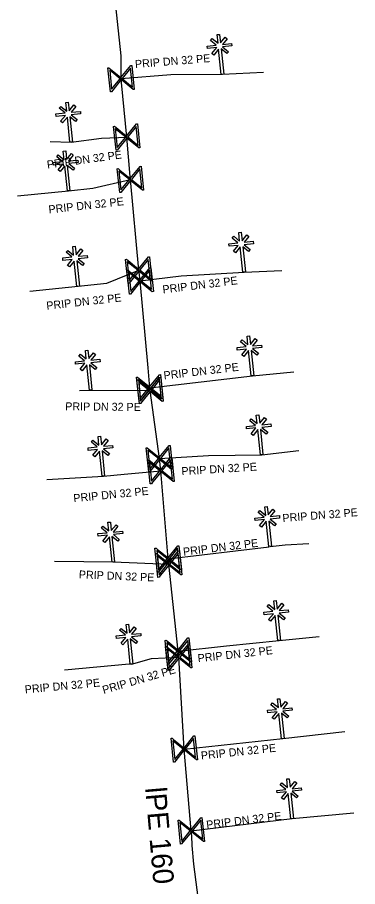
# Model space of a CAD drawing. Extents: x -643842 to -636370, y -1119190 to -1110210.
# Drawn here: x -641025.8 to -641004.5, y -1114491.5 to -1114437.2 of the extents above; entities that cross this region are included whole.
import ezdxf

# ---------------------------------------------------------------- set-up
doc = ezdxf.new("R2010")
doc.units = 0
for name, color, linetype in [('2', 7, 'Continuous'), ('22', 7, 'Continuous'), ('Level 16', 7, 'Continuous'), ('Level 20', 7, 'Continuous'), ('Level 21', 7, 'Continuous'), ('Level 23', 7, 'Continuous')]:
    doc.layers.add(name, color=color, linetype=linetype)

msp = doc.modelspace()

# ---------------------------------------------------------------- linework, layer by layer
at = {"layer": '2'}
for points in [[(-641013.218, -1114438.768), (-641013.274, -1114438.231), (-641013.119, -1114438.215), (-641013.063, -1114438.747), (-641012.769, -1114438.382), (-641012.648, -1114438.482), (-641012.94, -1114438.843), (-641012.367, -1114438.784), (-641012.351, -1114438.939), (-641012.934, -1114439), (-641012.565, -1114439.298), (-641012.663, -1114439.418), (-641013.024, -1114439.127), (-641012.86, -1114440.702), (-641013.015, -1114440.718), (-641013.18, -1114439.138), (-641013.476, -1114439.505), (-641013.597, -1114439.406), (-641013.299, -1114439.038), (-641013.881, -1114439.098), (-641013.897, -1114438.943), (-641013.325, -1114438.883), (-641013.685, -1114438.591), (-641013.587, -1114438.47), (-641013.218, -1114438.768)], [(-641022.668, -1114443.008), (-641022.724, -1114442.471), (-641022.569, -1114442.455), (-641022.513, -1114442.987), (-641022.219, -1114442.622), (-641022.098, -1114442.722), (-641022.39, -1114443.083), (-641021.817, -1114443.024), (-641021.801, -1114443.179), (-641022.384, -1114443.24), (-641022.015, -1114443.538), (-641022.113, -1114443.658), (-641022.474, -1114443.367), (-641022.31, -1114444.942), (-641022.465, -1114444.958), (-641022.63, -1114443.378), (-641022.926, -1114443.745), (-641023.047, -1114443.646), (-641022.749, -1114443.278), (-641023.331, -1114443.338), (-641023.347, -1114443.183), (-641022.775, -1114443.123), (-641023.135, -1114442.831), (-641023.037, -1114442.71), (-641022.668, -1114443.008)], [(-641022.828, -1114446.048), (-641022.884, -1114445.511), (-641022.729, -1114445.495), (-641022.673, -1114446.027), (-641022.379, -1114445.662), (-641022.258, -1114445.762), (-641022.55, -1114446.123), (-641021.977, -1114446.064), (-641021.961, -1114446.219), (-641022.544, -1114446.28), (-641022.175, -1114446.578), (-641022.273, -1114446.698), (-641022.634, -1114446.407), (-641022.47, -1114447.982), (-641022.625, -1114447.998), (-641022.79, -1114446.418), (-641023.086, -1114446.785), (-641023.207, -1114446.686), (-641022.909, -1114446.318), (-641023.491, -1114446.378), (-641023.507, -1114446.223), (-641022.935, -1114446.163), (-641023.295, -1114445.871), (-641023.197, -1114445.75), (-641022.828, -1114446.048)], [(-641011.868, -1114451.128), (-641011.924, -1114450.591), (-641011.769, -1114450.575), (-641011.713, -1114451.107), (-641011.419, -1114450.742), (-641011.298, -1114450.842), (-641011.59, -1114451.203), (-641011.017, -1114451.144), (-641011.001, -1114451.299), (-641011.584, -1114451.36), (-641011.215, -1114451.658), (-641011.313, -1114451.778), (-641011.674, -1114451.487), (-641011.51, -1114453.062), (-641011.665, -1114453.078), (-641011.83, -1114451.498), (-641012.126, -1114451.865), (-641012.247, -1114451.766), (-641011.949, -1114451.398), (-641012.531, -1114451.458), (-641012.547, -1114451.303), (-641011.975, -1114451.243), (-641012.335, -1114450.951), (-641012.237, -1114450.83), (-641011.868, -1114451.128)], [(-641022.238, -1114452.008), (-641022.294, -1114451.471), (-641022.139, -1114451.455), (-641022.083, -1114451.987), (-641021.789, -1114451.622), (-641021.668, -1114451.722), (-641021.96, -1114452.083), (-641021.387, -1114452.024), (-641021.371, -1114452.179), (-641021.954, -1114452.24), (-641021.585, -1114452.538), (-641021.683, -1114452.658), (-641022.044, -1114452.367), (-641021.88, -1114453.942), (-641022.035, -1114453.958), (-641022.2, -1114452.378), (-641022.496, -1114452.745), (-641022.617, -1114452.646), (-641022.319, -1114452.278), (-641022.901, -1114452.338), (-641022.917, -1114452.183), (-641022.345, -1114452.123), (-641022.705, -1114451.831), (-641022.607, -1114451.71), (-641022.238, -1114452.008)], [(-641011.348, -1114457.608), (-641011.404, -1114457.071), (-641011.249, -1114457.055), (-641011.193, -1114457.587), (-641010.899, -1114457.222), (-641010.778, -1114457.322), (-641011.07, -1114457.683), (-641010.497, -1114457.624), (-641010.481, -1114457.779), (-641011.064, -1114457.84), (-641010.695, -1114458.138), (-641010.793, -1114458.258), (-641011.154, -1114457.967), (-641010.99, -1114459.542), (-641011.145, -1114459.558), (-641011.31, -1114457.978), (-641011.606, -1114458.345), (-641011.727, -1114458.246), (-641011.429, -1114457.878), (-641012.011, -1114457.938), (-641012.027, -1114457.783), (-641011.455, -1114457.723), (-641011.815, -1114457.431), (-641011.717, -1114457.31), (-641011.348, -1114457.608)], [(-641021.448, -1114458.498), (-641021.504, -1114457.961), (-641021.349, -1114457.945), (-641021.293, -1114458.477), (-641020.999, -1114458.112), (-641020.878, -1114458.212), (-641021.17, -1114458.573), (-641020.597, -1114458.514), (-641020.581, -1114458.669), (-641021.164, -1114458.73), (-641020.795, -1114459.028), (-641020.893, -1114459.148), (-641021.254, -1114458.857), (-641021.09, -1114460.432), (-641021.245, -1114460.448), (-641021.41, -1114458.868), (-641021.706, -1114459.235), (-641021.827, -1114459.136), (-641021.529, -1114458.768), (-641022.111, -1114458.828), (-641022.127, -1114458.673), (-641021.555, -1114458.613), (-641021.915, -1114458.321), (-641021.817, -1114458.2), (-641021.448, -1114458.498)], [(-641010.768, -1114462.538), (-641010.824, -1114462.001), (-641010.669, -1114461.985), (-641010.613, -1114462.517), (-641010.319, -1114462.152), (-641010.198, -1114462.252), (-641010.49, -1114462.613), (-641009.917, -1114462.554), (-641009.901, -1114462.709), (-641010.484, -1114462.77), (-641010.115, -1114463.068), (-641010.213, -1114463.188), (-641010.574, -1114462.897), (-641010.41, -1114464.472), (-641010.565, -1114464.488), (-641010.73, -1114462.908), (-641011.026, -1114463.275), (-641011.147, -1114463.176), (-641010.849, -1114462.808), (-641011.431, -1114462.868), (-641011.447, -1114462.713), (-641010.875, -1114462.653), (-641011.235, -1114462.361), (-641011.137, -1114462.24), (-641010.768, -1114462.538)], [(-641020.658, -1114463.878), (-641020.714, -1114463.341), (-641020.559, -1114463.325), (-641020.503, -1114463.857), (-641020.209, -1114463.492), (-641020.088, -1114463.592), (-641020.38, -1114463.953), (-641019.807, -1114463.894), (-641019.791, -1114464.049), (-641020.374, -1114464.11), (-641020.005, -1114464.408), (-641020.103, -1114464.528), (-641020.464, -1114464.237), (-641020.3, -1114465.812), (-641020.455, -1114465.828), (-641020.62, -1114464.248), (-641020.916, -1114464.615), (-641021.037, -1114464.516), (-641020.739, -1114464.148), (-641021.321, -1114464.208), (-641021.337, -1114464.053), (-641020.765, -1114463.993), (-641021.125, -1114463.701), (-641021.027, -1114463.58), (-641020.658, -1114463.878)], [(-641010.238, -1114468.268), (-641010.294, -1114467.731), (-641010.139, -1114467.715), (-641010.083, -1114468.247), (-641009.789, -1114467.882), (-641009.668, -1114467.982), (-641009.96, -1114468.343), (-641009.387, -1114468.284), (-641009.371, -1114468.439), (-641009.954, -1114468.5), (-641009.585, -1114468.798), (-641009.683, -1114468.918), (-641010.044, -1114468.627), (-641009.88, -1114470.202), (-641010.035, -1114470.218), (-641010.2, -1114468.638), (-641010.496, -1114469.005), (-641010.617, -1114468.906), (-641010.319, -1114468.538), (-641010.901, -1114468.598), (-641010.917, -1114468.443), (-641010.345, -1114468.383), (-641010.705, -1114468.091), (-641010.607, -1114467.97), (-641010.238, -1114468.268)], [(-641020.038, -1114469.238), (-641020.094, -1114468.701), (-641019.939, -1114468.685), (-641019.883, -1114469.217), (-641019.589, -1114468.852), (-641019.468, -1114468.952), (-641019.76, -1114469.313), (-641019.187, -1114469.254), (-641019.171, -1114469.409), (-641019.754, -1114469.47), (-641019.385, -1114469.768), (-641019.483, -1114469.888), (-641019.844, -1114469.597), (-641019.68, -1114471.172), (-641019.835, -1114471.188), (-641020, -1114469.608), (-641020.296, -1114469.975), (-641020.417, -1114469.876), (-641020.119, -1114469.508), (-641020.701, -1114469.568), (-641020.717, -1114469.413), (-641020.145, -1114469.353), (-641020.505, -1114469.061), (-641020.407, -1114468.94), (-641020.038, -1114469.238)], [(-641009.678, -1114474.148), (-641009.734, -1114473.611), (-641009.579, -1114473.595), (-641009.523, -1114474.127), (-641009.229, -1114473.762), (-641009.108, -1114473.862), (-641009.4, -1114474.223), (-641008.827, -1114474.164), (-641008.811, -1114474.319), (-641009.394, -1114474.38), (-641009.025, -1114474.678), (-641009.123, -1114474.798), (-641009.484, -1114474.507), (-641009.32, -1114476.082), (-641009.475, -1114476.098), (-641009.64, -1114474.518), (-641009.936, -1114474.885), (-641010.057, -1114474.786), (-641009.759, -1114474.418), (-641010.341, -1114474.478), (-641010.357, -1114474.323), (-641009.785, -1114474.263), (-641010.145, -1114473.971), (-641010.047, -1114473.85), (-641009.678, -1114474.148)], [(-641018.898, -1114475.628), (-641018.954, -1114475.091), (-641018.799, -1114475.075), (-641018.743, -1114475.607), (-641018.449, -1114475.242), (-641018.328, -1114475.342), (-641018.62, -1114475.703), (-641018.047, -1114475.644), (-641018.031, -1114475.799), (-641018.614, -1114475.86), (-641018.245, -1114476.158), (-641018.343, -1114476.278), (-641018.704, -1114475.987), (-641018.54, -1114477.562), (-641018.695, -1114477.578), (-641018.86, -1114475.998), (-641019.156, -1114476.365), (-641019.277, -1114476.266), (-641018.979, -1114475.898), (-641019.561, -1114475.958), (-641019.577, -1114475.803), (-641019.005, -1114475.743), (-641019.365, -1114475.451), (-641019.267, -1114475.33), (-641018.898, -1114475.628)], [(-641009.448, -1114480.278), (-641009.504, -1114479.741), (-641009.349, -1114479.725), (-641009.293, -1114480.257), (-641008.999, -1114479.892), (-641008.878, -1114479.992), (-641009.17, -1114480.353), (-641008.597, -1114480.294), (-641008.581, -1114480.449), (-641009.164, -1114480.51), (-641008.795, -1114480.808), (-641008.893, -1114480.928), (-641009.254, -1114480.637), (-641009.09, -1114482.212), (-641009.245, -1114482.228), (-641009.41, -1114480.648), (-641009.706, -1114481.015), (-641009.827, -1114480.916), (-641009.529, -1114480.548), (-641010.111, -1114480.608), (-641010.127, -1114480.453), (-641009.555, -1114480.393), (-641009.915, -1114480.101), (-641009.817, -1114479.98), (-641009.448, -1114480.278)], [(-641008.868, -1114485.278), (-641008.924, -1114484.741), (-641008.769, -1114484.725), (-641008.713, -1114485.257), (-641008.419, -1114484.892), (-641008.298, -1114484.992), (-641008.59, -1114485.353), (-641008.017, -1114485.294), (-641008.001, -1114485.449), (-641008.584, -1114485.51), (-641008.215, -1114485.808), (-641008.313, -1114485.928), (-641008.674, -1114485.637), (-641008.51, -1114487.212), (-641008.665, -1114487.228), (-641008.83, -1114485.648), (-641009.126, -1114486.015), (-641009.247, -1114485.916), (-641008.949, -1114485.548), (-641009.531, -1114485.608), (-641009.547, -1114485.453), (-641008.975, -1114485.393), (-641009.335, -1114485.101), (-641009.237, -1114484.98), (-641008.868, -1114485.278)]]:
    msp.add_lwpolyline(points, dxfattribs=at)
at = {"layer": 'Level 16'}
for points in [[(-641019.938, -1114441.804), (-641020.094, -1114440.312), (-641020.028, -1114440.305), (-641019.931, -1114440.389), (-641019.278, -1114440.918), (-641018.667, -1114440.163), (-641018.602, -1114440.156), (-641018.446, -1114441.648), (-641018.512, -1114441.655), (-641019.265, -1114441.041), (-641019.793, -1114441.694), (-641019.873, -1114441.797), (-641019.938, -1114441.804)], [(-641019.861, -1114441.637), (-641019.333, -1114440.986), (-641019.984, -1114440.459), (-641019.861, -1114441.637)], [(-641018.679, -1114440.317), (-641019.21, -1114440.973), (-641018.556, -1114441.502), (-641018.679, -1114440.317)], [(-641019.588, -1114445.454), (-641019.744, -1114443.962), (-641019.678, -1114443.955), (-641019.581, -1114444.039), (-641018.928, -1114444.568), (-641018.317, -1114443.813), (-641018.252, -1114443.806), (-641018.096, -1114445.298), (-641018.162, -1114445.305), (-641018.915, -1114444.691), (-641019.443, -1114445.344), (-641019.523, -1114445.447), (-641019.588, -1114445.454)], [(-641019.511, -1114445.287), (-641018.983, -1114444.636), (-641019.634, -1114444.109), (-641019.511, -1114445.287)], [(-641018.329, -1114443.967), (-641018.86, -1114444.623), (-641018.206, -1114445.152), (-641018.329, -1114443.967)], [(-641019.358, -1114448.104), (-641019.514, -1114446.612), (-641019.448, -1114446.605), (-641019.351, -1114446.689), (-641018.698, -1114447.218), (-641018.087, -1114446.463), (-641018.022, -1114446.456), (-641017.866, -1114447.948), (-641017.932, -1114447.955), (-641018.685, -1114447.341), (-641019.213, -1114447.994), (-641019.293, -1114448.097), (-641019.358, -1114448.104)], [(-641018.099, -1114446.617), (-641018.63, -1114447.273), (-641017.976, -1114447.802), (-641018.099, -1114446.617)], [(-641019.281, -1114447.937), (-641018.753, -1114447.286), (-641019.404, -1114446.759), (-641019.281, -1114447.937)], [(-641018.838, -1114453.764), (-641018.994, -1114452.272), (-641018.928, -1114452.265), (-641018.831, -1114452.349), (-641018.178, -1114452.878), (-641017.567, -1114452.123), (-641017.502, -1114452.116), (-641017.346, -1114453.608), (-641017.412, -1114453.615), (-641018.165, -1114453.001), (-641018.693, -1114453.654), (-641018.773, -1114453.757), (-641018.838, -1114453.764)], [(-641018.761, -1114453.597), (-641018.233, -1114452.946), (-641018.884, -1114452.419), (-641018.761, -1114453.597)], [(-641017.579, -1114452.277), (-641018.11, -1114452.933), (-641017.456, -1114453.462), (-641017.579, -1114452.277)], [(-641018.748, -1114454.444), (-641018.904, -1114452.952), (-641018.838, -1114452.945), (-641018.741, -1114453.029), (-641018.088, -1114453.558), (-641017.477, -1114452.803), (-641017.412, -1114452.796), (-641017.256, -1114454.288), (-641017.322, -1114454.295), (-641018.075, -1114453.681), (-641018.603, -1114454.334), (-641018.683, -1114454.437), (-641018.748, -1114454.444)], [(-641018.671, -1114454.277), (-641018.143, -1114453.626), (-641018.794, -1114453.099), (-641018.671, -1114454.277)], [(-641017.489, -1114452.957), (-641018.02, -1114453.613), (-641017.366, -1114454.142), (-641017.489, -1114452.957)], [(-641018.148, -1114461.124), (-641018.304, -1114459.632), (-641018.238, -1114459.625), (-641018.141, -1114459.709), (-641017.488, -1114460.238), (-641016.877, -1114459.483), (-641016.812, -1114459.476), (-641016.656, -1114460.968), (-641016.722, -1114460.975), (-641017.475, -1114460.361), (-641018.003, -1114461.014), (-641018.083, -1114461.117), (-641018.148, -1114461.124)], [(-641018.128, -1114461.294), (-641018.284, -1114459.802), (-641018.218, -1114459.795), (-641018.121, -1114459.879), (-641017.468, -1114460.408), (-641016.857, -1114459.653), (-641016.792, -1114459.646), (-641016.636, -1114461.138), (-641016.702, -1114461.145), (-641017.455, -1114460.531), (-641017.983, -1114461.184), (-641018.063, -1114461.287), (-641018.128, -1114461.294)], [(-641016.889, -1114459.637), (-641017.42, -1114460.293), (-641016.766, -1114460.822), (-641016.889, -1114459.637)], [(-641018.071, -1114460.957), (-641017.543, -1114460.306), (-641018.194, -1114459.779), (-641018.071, -1114460.957)], [(-641018.051, -1114461.127), (-641017.523, -1114460.476), (-641018.174, -1114459.949), (-641018.051, -1114461.127)], [(-641016.869, -1114459.807), (-641017.4, -1114460.463), (-641016.746, -1114460.992), (-641016.869, -1114459.807)], [(-641017.548, -1114465.544), (-641017.704, -1114464.052), (-641017.638, -1114464.045), (-641017.541, -1114464.129), (-641016.888, -1114464.658), (-641016.277, -1114463.903), (-641016.212, -1114463.896), (-641016.056, -1114465.388), (-641016.122, -1114465.395), (-641016.875, -1114464.781), (-641017.403, -1114465.434), (-641017.483, -1114465.537), (-641017.548, -1114465.544)], [(-641016.289, -1114464.057), (-641016.82, -1114464.713), (-641016.166, -1114465.242), (-641016.289, -1114464.057)], [(-641017.471, -1114465.377), (-641016.943, -1114464.726), (-641017.594, -1114464.199), (-641017.471, -1114465.377)], [(-641017.448, -1114466.304), (-641017.604, -1114464.812), (-641017.538, -1114464.805), (-641017.441, -1114464.889), (-641016.788, -1114465.418), (-641016.177, -1114464.663), (-641016.112, -1114464.656), (-641015.956, -1114466.148), (-641016.022, -1114466.155), (-641016.775, -1114465.541), (-641017.303, -1114466.194), (-641017.383, -1114466.297), (-641017.448, -1114466.304)], [(-641017.371, -1114466.137), (-641016.843, -1114465.486), (-641017.494, -1114464.959), (-641017.371, -1114466.137)], [(-641016.189, -1114464.817), (-641016.72, -1114465.473), (-641016.066, -1114466.002), (-641016.189, -1114464.817)], [(-641016.998, -1114471.814), (-641017.154, -1114470.322), (-641017.088, -1114470.315), (-641016.991, -1114470.399), (-641016.338, -1114470.928), (-641015.727, -1114470.173), (-641015.662, -1114470.166), (-641015.506, -1114471.658), (-641015.572, -1114471.665), (-641016.325, -1114471.051), (-641016.853, -1114471.704), (-641016.933, -1114471.807), (-641016.998, -1114471.814)], [(-641016.968, -1114472.144), (-641017.124, -1114470.652), (-641017.058, -1114470.645), (-641016.961, -1114470.729), (-641016.308, -1114471.258), (-641015.697, -1114470.503), (-641015.632, -1114470.496), (-641015.476, -1114471.988), (-641015.542, -1114471.995), (-641016.295, -1114471.381), (-641016.823, -1114472.034), (-641016.903, -1114472.137), (-641016.968, -1114472.144)], [(-641016.921, -1114471.647), (-641016.393, -1114470.996), (-641017.044, -1114470.469), (-641016.921, -1114471.647)], [(-641015.739, -1114470.327), (-641016.27, -1114470.983), (-641015.616, -1114471.512), (-641015.739, -1114470.327)], [(-641016.891, -1114471.977), (-641016.363, -1114471.326), (-641017.014, -1114470.799), (-641016.891, -1114471.977)], [(-641015.709, -1114470.657), (-641016.24, -1114471.313), (-641015.586, -1114471.842), (-641015.709, -1114470.657)], [(-641016.368, -1114477.574), (-641016.524, -1114476.082), (-641016.458, -1114476.075), (-641016.361, -1114476.159), (-641015.708, -1114476.688), (-641015.097, -1114475.933), (-641015.032, -1114475.926), (-641014.876, -1114477.418), (-641014.942, -1114477.425), (-641015.695, -1114476.811), (-641016.223, -1114477.464), (-641016.303, -1114477.567), (-641016.368, -1114477.574)], [(-641016.338, -1114477.954), (-641016.494, -1114476.462), (-641016.428, -1114476.455), (-641016.331, -1114476.539), (-641015.678, -1114477.068), (-641015.067, -1114476.313), (-641015.002, -1114476.306), (-641014.846, -1114477.798), (-641014.912, -1114477.805), (-641015.665, -1114477.191), (-641016.193, -1114477.844), (-641016.273, -1114477.947), (-641016.338, -1114477.954)], [(-641016.291, -1114477.407), (-641015.763, -1114476.756), (-641016.414, -1114476.229), (-641016.291, -1114477.407)], [(-641015.109, -1114476.087), (-641015.64, -1114476.743), (-641014.986, -1114477.272), (-641015.109, -1114476.087)], [(-641015.079, -1114476.467), (-641015.61, -1114477.123), (-641014.956, -1114477.652), (-641015.079, -1114476.467)], [(-641016.261, -1114477.787), (-641015.733, -1114477.136), (-641016.384, -1114476.609), (-641016.261, -1114477.787)], [(-641015.998, -1114483.694), (-641016.154, -1114482.202), (-641016.088, -1114482.195), (-641015.991, -1114482.279), (-641015.338, -1114482.808), (-641014.727, -1114482.053), (-641014.662, -1114482.046), (-641014.506, -1114483.538), (-641014.572, -1114483.545), (-641015.325, -1114482.931), (-641015.853, -1114483.584), (-641015.933, -1114483.687), (-641015.998, -1114483.694)], [(-641015.921, -1114483.527), (-641015.393, -1114482.876), (-641016.044, -1114482.349), (-641015.921, -1114483.527)], [(-641014.739, -1114482.207), (-641015.27, -1114482.863), (-641014.616, -1114483.392), (-641014.739, -1114482.207)], [(-641015.555, -1114488.807), (-641015.711, -1114487.315), (-641015.645, -1114487.308), (-641015.548, -1114487.392), (-641014.895, -1114487.921), (-641014.284, -1114487.166), (-641014.219, -1114487.159), (-641014.063, -1114488.651), (-641014.129, -1114488.658), (-641014.882, -1114488.044), (-641015.41, -1114488.697), (-641015.49, -1114488.8), (-641015.555, -1114488.807)], [(-641014.296, -1114487.32), (-641014.827, -1114487.976), (-641014.173, -1114488.505), (-641014.296, -1114487.32)], [(-641015.478, -1114488.64), (-641014.95, -1114487.989), (-641015.601, -1114487.462), (-641015.478, -1114488.64)]]:
    msp.add_lwpolyline(points, dxfattribs=at)
at = {"layer": 'Level 21'}
msp.add_lwpolyline([(-641014.09, -1114495.04), (-641014.72, -1114490.06), (-641014.84, -1114488.89), (-641014.86, -1114488.29), (-641014.887, -1114487.983), (-641015.33, -1114482.87), (-641015.67, -1114477.13), (-641015.687, -1114476.921), (-641015.7, -1114476.75), (-641016.3, -1114471.32), (-641016.33, -1114470.99), (-641016.78, -1114465.48), (-641016.88, -1114464.72), (-641017.46, -1114460.47), (-641017.48, -1114460.3), (-641017.591, -1114459.059), (-641018.08, -1114453.62), (-641018.14, -1114453.07), (-641018.17, -1114452.94), (-641018.69, -1114447.28), (-641018.695, -1114447.096), (-641018.92, -1114444.63), (-641019.24, -1114441.23), (-641019.27, -1114440.98), (-641019.27, -1114439.56), (-641019.724, -1114435.25)], dxfattribs=at)
at = {"layer": 'Level 23'}
for points in [[(-641012.94, -1114440.71), (-641010.383, -1114440.577)], [(-641019.27, -1114440.98), (-641016.17, -1114440.73), (-641012.94, -1114440.71)], [(-641023.707, -1114444.897), (-641022.39, -1114444.95)], [(-641022.39, -1114444.95), (-641020.5, -1114444.69), (-641018.92, -1114444.63)], [(-641022.55, -1114447.99), (-641021.03, -1114447.82), (-641018.69, -1114447.28)], [(-641025.75, -1114448.307), (-641022.55, -1114447.99)], [(-641021.96, -1114453.95), (-641020.17, -1114453.75), (-641018.17, -1114452.94)], [(-641018.08, -1114453.62), (-641015.51, -1114453.3), (-641011.59, -1114453.07)], [(-641011.59, -1114453.07), (-641009.235, -1114452.963)], [(-641024.965, -1114454.268), (-641021.96, -1114453.95)], [(-641017.48, -1114460.3), (-641011.07, -1114459.55)], [(-641011.07, -1114459.55), (-641008.472, -1114459.308)], [(-641021.868, -1114460.461), (-641021.17, -1114460.44)], [(-641021.17, -1114460.44), (-641017.46, -1114460.47)], [(-641016.88, -1114464.72), (-641013.82, -1114464.53), (-641010.49, -1114464.48)], [(-641010.49, -1114464.48), (-641008.171, -1114464.224)], [(-641020.38, -1114465.82), (-641019.08, -1114465.69), (-641016.78, -1114465.48)], [(-641023.912, -1114466.029), (-641020.38, -1114465.82)], [(-641009.96, -1114470.21), (-641009.026, -1114470.113), (-641007.544, -1114470.031)], [(-641016.33, -1114470.99), (-641010.02, -1114470.23)], [(-641023.425, -1114471.14), (-641019.76, -1114471.18)], [(-641019.76, -1114471.18), (-641016.3, -1114471.32)], [(-641009.4, -1114476.09), (-641006.905, -1114475.838)], [(-641015.7, -1114476.75), (-641012.69, -1114476.42), (-641009.4, -1114476.09)], [(-641018.62, -1114477.57), (-641018.769, -1114477.571), (-641022.806, -1114477.949)], [(-641018.62, -1114477.57), (-641017.38, -1114477.21), (-641015.67, -1114477.13)], [(-641009.17, -1114482.22), (-641005.299, -1114481.766)], [(-641015.33, -1114482.87), (-641009.17, -1114482.22)], [(-641008.59, -1114487.22), (-641004.729, -1114486.857)], [(-641014.887, -1114487.983), (-641008.59, -1114487.22)]]:
    msp.add_lwpolyline(points, dxfattribs=at)

# ---------------------------------------------------------------- texts
at = {"layer": '22'}
for rotation, p in [(4.6107, (-641018.384, -1114440.321)), (7.8328, (-641023.872, -1114446.604)), (6.3816, (-641023.777, -1114449.408)), (7.0976, (-641016.652, -1114454.408)), (6.3753, (-641023.912, -1114455.422)), (6.6735, (-641016.586, -1114459.78)), (359.5367, (-641022.761, -1114461.708)), (3.553, (-641015.486, -1114465.761)), (5.7106, (-641022.227, -1114467.45)), (4.5881, (-641009.173, -1114468.692)), (6.8678, (-641015.37, -1114470.794)), (357.6829, (-641021.919, -1114472.207)), (6.2566, (-641014.462, -1114477.45)), (16.1892, (-641020.36, -1114479.434)), (5.3492, (-641025.265, -1114479.4)), (6.0235, (-641014.26, -1114483.531)), (6.9088, (-641013.919, -1114487.855))]:
    msp.add_text('PRIP DN 32 PE', height=0.5, rotation=rotation, dxfattribs=at).set_placement(p)
at = {"layer": 'Level 20'}
msp.add_text('lPE 160', height=1.3, rotation=274.9518, dxfattribs=at).set_placement((-641017.769, -1114485.298))

doc.saveas('drawing.dxf')
